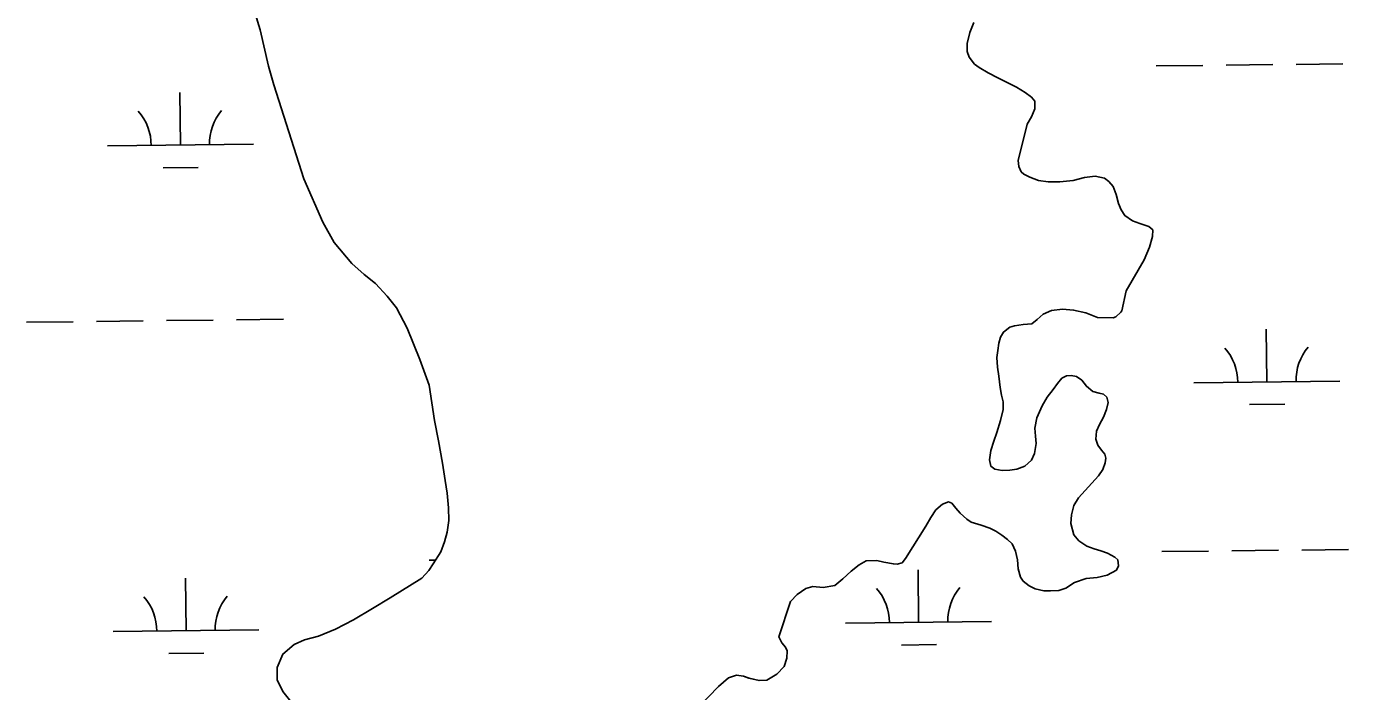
# Model space of a CAD drawing. Extents: x 3683613 to 3738215, y 469626 to 495384.
# Drawn here: x 3717915 to 3718820, y 491511 to 491966 of the extents above; entities that cross this region are included whole.
import ezdxf

# ---------------------------------------------------------------- set-up
doc = ezdxf.new("R2010")
doc.units = 0
doc.layers.add('V-TOPO-SHOR', color=7, linetype='Continuous')
doc.layers.add('V-WETL-SWMP', color=7, linetype='Continuous')

msp = doc.modelspace()

# ---------------------------------------------------------------- linework, layer by layer
at = {"layer": 'V-TOPO-SHOR'}
for points in [[(3718068.65, 491983.37), (3718074.75, 491964), (3718080.35, 491939.03), (3718084.07, 491926.29), (3718104.48, 491861.81), (3718117.53, 491832.06), (3718125.29, 491818.3), (3718137.35, 491803.78), (3718145.99, 491796.27), (3718153.58, 491790.07), (3718161.7, 491781.51), (3718168.12, 491773.48), (3718175.36, 491759.45), (3718183.94, 491738.14), (3718190.42, 491720.47), (3718194.07, 491696.26), (3718196.75, 491682.48), (3718199.57, 491666.99), (3718201.46, 491655.16), (3718202.68, 491646.44), (3718203.77, 491636.42), (3718203.82, 491627.82), (3718202.69, 491619.87), (3718200.91, 491613.22), (3718198.47, 491606.43), (3718193.18, 491598.2), (3718190.21, 491593.5), (3718185.42, 491588.26), (3718163.61, 491574.86), (3718151.67, 491567.5), (3718138.69, 491559.75), (3718126.23, 491553.43), (3718114.66, 491548.55), (3718104.91, 491546.15), (3718098.02, 491542.98), (3718090.25, 491536.3), (3718086.39, 491527.03), (3718086.31, 491518.7), (3718090.13, 491510.65), (3718096.55, 491502.74)], [(3718563.65, 491968.93), (3718560.82, 491962.14), (3718558.91, 491954.57), (3718559.07, 491949.1), (3718560.39, 491945.2), (3718564.07, 491940.4), (3718567.08, 491938.07), (3718573.35, 491934.46), (3718580.01, 491931.11), (3718586.94, 491927.63), (3718592.69, 491924.53), (3718598.7, 491920.92), (3718603.15, 491917.69), (3718605.38, 491915.1), (3718605.4, 491909.88), (3718603.09, 491904.4), (3718600.12, 491899.3), (3718594, 491874.38), (3718594.41, 491870.35), (3718596, 491866.71), (3718597.83, 491865.02), (3718602.01, 491862.96), (3718607.89, 491860.78), (3718614.41, 491859.77), (3718622.35, 491859.69), (3718631.47, 491860.78), (3718639.4, 491862.65), (3718646.56, 491863.73), (3718653.09, 491862.2), (3718655.96, 491860), (3718658.98, 491856.63), (3718660.97, 491851.04), (3718662.69, 491844.93), (3718664.54, 491840.51), (3718667.04, 491836.61), (3718672.14, 491832.99), (3718677.36, 491831.2), (3718683.49, 491829.14), (3718686.24, 491826.82), (3718685.88, 491822.38), (3718683.96, 491815.08), (3718680.23, 491806.33), (3718667.97, 491785.16), (3718664.92, 491771.46), (3718664.27, 491770.41)], [(3718664.27, 491770.41), (3718660.9, 491767.4), (3718658.95, 491766.6), (3718648.14, 491766.94), (3718640.18, 491770.02), (3718631.83, 491771.93), (3718624.27, 491772.67), (3718616.84, 491771.72), (3718611, 491769.08), (3718606.98, 491765.41), (3718603.35, 491762.52), (3718597.35, 491762.1), (3718591.5, 491761.16), (3718588.25, 491760.22), (3718583.83, 491756.81), (3718581.77, 491753.29), (3718580.75, 491749.37), (3718579.87, 491744.15), (3718579.37, 491739.46), (3718579.67, 491732.82), (3718580.61, 491726.57), (3718581.57, 491719.02), (3718582.51, 491713.68), (3718583.58, 491709.13), (3718583.6, 491703.92), (3718581.69, 491696.35), (3718579.26, 491688.13), (3718577.21, 491682.12), (3718575.29, 491675.86), (3718574.28, 491669.47), (3718575.22, 491664.92), (3718577.83, 491662.98), (3718583.05, 491662.09), (3718588.26, 491662.38), (3718592.95, 491662.93), (3718598.54, 491665.04), (3718602.95, 491669.24), (3718605, 491673.81), (3718606.27, 491680.46), (3718605.72, 491685.54), (3718605.3, 491691.14), (3718606.7, 491698.05), (3718610.3, 491706.41), (3718613.78, 491712.29), (3718617.92, 491717.65), (3718620.9, 491721.71), (3718623.87, 491725.37), (3718627.12, 491726.82), (3718630.12, 491727.1), (3718633.77, 491726.47), (3718637.56, 491723.89), (3718640.71, 491719.73), (3718645.03, 491716.24), (3718649.47, 491714.96), (3718652.47, 491714.33), (3718654.56, 491712.38), (3718655.49, 491708.61), (3718654.48, 491703.91), (3718652.29, 491698.56), (3718649.71, 491693.47), (3718647.65, 491689.02), (3718647.16, 491683.42), (3718648.49, 491679.52), (3718650.98, 491676.02), (3718653.34, 491673.16), (3718653.88, 491670.43), (3718653.5, 491667.3), (3718651.97, 491662.73), (3718648.86, 491658.42), (3718635.14, 491643.23), (3718632.04, 491638.13), (3718630.38, 491631.74), (3718629.89, 491625.74), (3718632.15, 491618.07), (3718635.56, 491613.92), (3718640.92, 491610.17), (3718646.01, 491608.37), (3718650.45, 491607.09), (3718655.15, 491605.42), (3718660.11, 491602.72), (3718662.08, 491600.9), (3718662.62, 491596.87), (3718661.21, 491593.73), (3718654.84, 491590.44), (3718648.07, 491588.84), (3718640.39, 491588.15), (3718632.59, 491585.37), (3718626.62, 491581.56), (3718621.68, 491579.97), (3718615.95, 491579.54), (3718611.52, 491579.65), (3718605.64, 491581.05), (3718601.33, 491582.98), (3718597.41, 491586.35), (3718595.44, 491588.94), (3718593.85, 491594.67), (3718593.55, 491600.79), (3718592.08, 491606.9), (3718589.71, 491611.84), (3718586.7, 491614.82), (3718582.77, 491617.79)], [(3718582.77, 491617.79), (3718578.59, 491620.51), (3718574.41, 491622.57), (3718568.67, 491624.62), (3718561.75, 491626.67), (3718558.74, 491628.74), (3718554.16, 491632.88), (3718551.14, 491636.25), (3718548.39, 491639.76), (3718546.17, 491640.52), (3718542.14, 491638.94), (3718537.6, 491635.14), (3718533.98, 491629.77), (3718530.63, 491624.02), (3718516.68, 491601.67), (3718514.35, 491598.79), (3718511.1, 491597.99), (3718508.49, 491598.11), (3718501.97, 491599.24), (3718497.14, 491600.39), (3718489.72, 491600.22), (3718484.91, 491597.45), (3718479.47, 491593), (3718473.76, 491587.75), (3718468.31, 491583.29), (3718460.37, 491581.95), (3718453.33, 491582.69), (3718448.52, 491581.23), (3718442.42, 491577.16), (3718437.89, 491572.31), (3718430.07, 491548.17), (3718432.05, 491544.01), (3718434.41, 491541.03), (3718435.73, 491538.43), (3718435.5, 491533.61), (3718433.57, 491527.86), (3718428.65, 491522.62), (3718421.64, 491518.55), (3718416.43, 491518.13), (3718409.51, 491519.78), (3718405.86, 491521.2), (3718401.04, 491521.95), (3718395.44, 491519.97), (3718388.57, 491514.2), (3718367.97, 491492.98)]]:
    msp.add_lwpolyline(points, dxfattribs=at)
at = {"layer": 'V-WETL-SWMP'}
for p, q in [((3718074.75, 491964), (3718068.65, 491983.37)), ((3718080.35, 491939.03), (3718074.75, 491964)), ((3718560.82, 491962.14), (3718558.91, 491954.57)), ((3718563.65, 491968.93), (3718560.82, 491962.14)), ((3718558.91, 491954.57), (3718559.07, 491949.1)), ((3718559.07, 491949.1), (3718560.39, 491945.2)), ((3718560.39, 491945.2), (3718564.07, 491940.4)), ((3718084.07, 491926.29), (3718080.35, 491939.03)), ((3718564.07, 491940.4), (3718567.08, 491938.07)), ((3718567.08, 491938.07), (3718573.35, 491934.46)), ((3718573.35, 491934.46), (3718580.01, 491931.11)), ((3718688.37, 491939.13), (3718720.37, 491939.5)), ((3718736.37, 491939.69), (3718768.37, 491940.06)), ((3718784.37, 491940.24), (3718816.36, 491940.62)), ((3718104.48, 491861.81), (3718084.07, 491926.29)), ((3718580.01, 491931.11), (3718586.94, 491927.63)), ((3718586.94, 491927.63), (3718592.69, 491924.53)), ((3718592.69, 491924.53), (3718598.7, 491920.92)), ((3718019.99, 491884.92), (3718019.57, 491920.91)), ((3718598.7, 491920.92), (3718603.15, 491917.69)), ((3718603.15, 491917.69), (3718605.37, 491915.09)), ((3718605.4, 491909.88), (3718603.09, 491904.4)), ((3718605.37, 491915.09), (3718605.4, 491909.88)), ((3718600.12, 491899.3), (3718594, 491874.38)), ((3718603.09, 491904.4), (3718600.12, 491899.3)), ((3717969.99, 491884.33), (3718069.98, 491885.5)), ((3718594, 491874.38), (3718594.42, 491870.35)), ((3718594.42, 491870.35), (3718596, 491866.71)), ((3718008.17, 491869.35), (3718032.16, 491869.63)), ((3718117.53, 491832.06), (3718104.48, 491861.81)), ((3718596, 491866.71), (3718597.83, 491865.02)), ((3718597.83, 491865.02), (3718602.01, 491862.96)), ((3718602.01, 491862.96), (3718607.89, 491860.78)), ((3718631.47, 491860.78), (3718639.41, 491862.65)), ((3718639.41, 491862.65), (3718646.56, 491863.73)), ((3718646.56, 491863.73), (3718653.09, 491862.2)), ((3718653.09, 491862.2), (3718655.97, 491860)), ((3718607.89, 491860.78), (3718614.41, 491859.77)), ((3718614.41, 491859.77), (3718622.35, 491859.69)), ((3718622.35, 491859.69), (3718631.47, 491860.78)), ((3718655.97, 491860), (3718658.98, 491856.63)), ((3718658.98, 491856.63), (3718660.97, 491851.04)), ((3718660.97, 491851.04), (3718662.69, 491844.93)), ((3718662.69, 491844.93), (3718664.54, 491840.51)), ((3718664.54, 491840.51), (3718667.04, 491836.61)), ((3718667.04, 491836.61), (3718672.14, 491832.99)), ((3718125.29, 491818.3), (3718117.53, 491832.06)), ((3718672.14, 491832.99), (3718677.36, 491831.2)), ((3718677.36, 491831.2), (3718683.49, 491829.14)), ((3718683.49, 491829.14), (3718686.24, 491826.81)), ((3718686.24, 491826.81), (3718685.88, 491822.38)), ((3718137.35, 491803.78), (3718125.29, 491818.3)), ((3718685.88, 491822.38), (3718683.96, 491815.08)), ((3718683.96, 491815.08), (3718680.23, 491806.33)), ((3718145.99, 491796.27), (3718137.35, 491803.78)), ((3718680.23, 491806.33), (3718667.97, 491785.15)), ((3718153.58, 491790.06), (3718145.99, 491796.27)), ((3718161.7, 491781.51), (3718153.58, 491790.06)), ((3718168.12, 491773.48), (3718161.7, 491781.51)), ((3718667.97, 491785.15), (3718664.92, 491771.46)), ((3718175.36, 491759.45), (3718168.12, 491773.48)), ((3718616.84, 491771.72), (3718611, 491769.08)), ((3718624.27, 491772.67), (3718616.84, 491771.72)), ((3718631.83, 491771.93), (3718624.27, 491772.67)), ((3718640.17, 491770.02), (3718631.83, 491771.93)), ((3718664.92, 491771.46), (3718664.27, 491770.41)), ((3717914.55, 491763.61), (3717946.54, 491763.98)), ((3717962.54, 491764.17), (3717994.54, 491764.54)), ((3718010.54, 491764.73), (3718042.54, 491765.1)), ((3718058.54, 491765.29), (3718090.53, 491765.66)), ((3718597.35, 491762.1), (3718591.5, 491761.15)), ((3718603.35, 491762.52), (3718597.35, 491762.1)), ((3718606.98, 491765.41), (3718603.35, 491762.52)), ((3718611, 491769.08), (3718606.98, 491765.41)), ((3718648.14, 491766.94), (3718640.17, 491770.02)), ((3718658.95, 491766.6), (3718648.14, 491766.94)), ((3718660.9, 491767.4), (3718658.95, 491766.6)), ((3718664.27, 491770.41), (3718660.9, 491767.4)), ((3718183.94, 491738.14), (3718175.36, 491759.45)), ((3718581.77, 491753.28), (3718580.75, 491749.37)), ((3718583.83, 491756.81), (3718581.77, 491753.28)), ((3718588.25, 491760.22), (3718583.83, 491756.81)), ((3718591.5, 491761.15), (3718588.25, 491760.22)), ((3718764.3, 491722.75), (3718763.88, 491758.75)), ((3718579.87, 491744.15), (3718579.37, 491739.46)), ((3718580.75, 491749.37), (3718579.87, 491744.15)), ((3718190.42, 491720.47), (3718183.94, 491738.14)), ((3718579.37, 491739.46), (3718579.67, 491732.82)), ((3718579.67, 491732.82), (3718580.61, 491726.57)), ((3718580.61, 491726.57), (3718581.57, 491719.02)), ((3718620.9, 491721.71), (3718623.87, 491725.37)), ((3718623.87, 491725.37), (3718627.12, 491726.82)), ((3718627.12, 491726.82), (3718630.12, 491727.1)), ((3718630.12, 491727.1), (3718633.77, 491726.47)), ((3718633.77, 491726.47), (3718637.56, 491723.89)), ((3718194.07, 491696.26), (3718190.42, 491720.47)), ((3718581.57, 491719.02), (3718582.51, 491713.68)), ((3718613.78, 491712.29), (3718617.92, 491717.65)), ((3718617.92, 491717.65), (3718620.9, 491721.71)), ((3718637.56, 491723.89), (3718640.71, 491719.73)), ((3718640.71, 491719.73), (3718645.03, 491716.24)), ((3718645.03, 491716.24), (3718649.47, 491714.96)), ((3718714.31, 491722.17), (3718814.3, 491723.33)), ((3718582.51, 491713.68), (3718583.58, 491709.13)), ((3718583.58, 491709.13), (3718583.6, 491703.92)), ((3718610.3, 491706.41), (3718613.78, 491712.29)), ((3718649.47, 491714.96), (3718652.47, 491714.33)), ((3718652.47, 491714.33), (3718654.56, 491712.38)), ((3718655.49, 491708.61), (3718654.48, 491703.91)), ((3718654.56, 491712.38), (3718655.49, 491708.61)), ((3718752.48, 491707.18), (3718776.48, 491707.46)), ((3718583.6, 491703.92), (3718581.69, 491696.35)), ((3718606.7, 491698.05), (3718610.3, 491706.41)), ((3718652.29, 491698.56), (3718649.71, 491693.47)), ((3718654.48, 491703.91), (3718652.29, 491698.56)), ((3718196.75, 491682.48), (3718194.07, 491696.26)), ((3718581.69, 491696.35), (3718579.26, 491688.13)), ((3718605.3, 491691.14), (3718606.7, 491698.05)), ((3718605.72, 491685.54), (3718605.3, 491691.14)), ((3718647.65, 491689.02), (3718647.16, 491683.42)), ((3718649.71, 491693.47), (3718647.65, 491689.02)), ((3718199.57, 491666.99), (3718196.75, 491682.48)), ((3718577.21, 491682.12), (3718575.29, 491675.86)), ((3718579.26, 491688.13), (3718577.21, 491682.12)), ((3718605.01, 491673.81), (3718606.27, 491680.46)), ((3718606.27, 491680.46), (3718605.72, 491685.54)), ((3718647.16, 491683.42), (3718648.49, 491679.52)), ((3718575.29, 491675.86), (3718574.28, 491669.47)), ((3718602.95, 491669.24), (3718605.01, 491673.81)), ((3718648.49, 491679.52), (3718650.98, 491676.01)), ((3718650.98, 491676.01), (3718653.34, 491673.16)), ((3718653.34, 491673.16), (3718653.88, 491670.43)), ((3718201.46, 491655.15), (3718199.57, 491666.99)), ((3718574.28, 491669.47), (3718575.22, 491664.92)), ((3718575.22, 491664.92), (3718577.84, 491662.98)), ((3718577.84, 491662.98), (3718583.05, 491662.09)), ((3718583.05, 491662.09), (3718588.26, 491662.38)), ((3718588.26, 491662.38), (3718592.95, 491662.93)), ((3718592.95, 491662.93), (3718598.54, 491665.04)), ((3718598.54, 491665.04), (3718602.95, 491669.24)), ((3718651.97, 491662.73), (3718648.86, 491658.42)), ((3718653.51, 491667.3), (3718651.97, 491662.73)), ((3718653.88, 491670.43), (3718653.51, 491667.3)), ((3718202.68, 491646.44), (3718201.46, 491655.15)), ((3718648.86, 491658.42), (3718635.14, 491643.23)), ((3718203.78, 491636.41), (3718202.68, 491646.44)), ((3718203.82, 491627.82), (3718203.78, 491636.41)), ((3718537.6, 491635.14), (3718533.98, 491629.77)), ((3718542.14, 491638.94), (3718537.6, 491635.14)), ((3718546.17, 491640.52), (3718542.14, 491638.94)), ((3718548.39, 491639.75), (3718546.17, 491640.52)), ((3718551.14, 491636.25), (3718548.39, 491639.75)), ((3718554.16, 491632.88), (3718551.14, 491636.25)), ((3718632.04, 491638.13), (3718630.38, 491631.74)), ((3718635.14, 491643.23), (3718632.04, 491638.13)), ((3718202.69, 491619.87), (3718203.82, 491627.82)), ((3718533.98, 491629.77), (3718530.63, 491624.02)), ((3718558.74, 491628.74), (3718554.16, 491632.88)), ((3718561.75, 491626.67), (3718558.74, 491628.74)), ((3718568.67, 491624.62), (3718561.75, 491626.67)), ((3718630.38, 491631.74), (3718629.89, 491625.74)), ((3718629.89, 491625.74), (3718632.15, 491618.07)), ((3718200.91, 491613.22), (3718202.69, 491619.87)), ((3718530.63, 491624.02), (3718516.68, 491601.67)), ((3718574.41, 491622.57), (3718568.67, 491624.62)), ((3718578.59, 491620.51), (3718574.41, 491622.57)), ((3718582.77, 491617.8), (3718578.59, 491620.51)), ((3718586.7, 491614.82), (3718582.77, 491617.8)), ((3718632.15, 491618.07), (3718635.56, 491613.92)), ((3718198.47, 491606.43), (3718200.91, 491613.22)), ((3718589.71, 491611.84), (3718586.7, 491614.82)), ((3718592.08, 491606.9), (3718589.71, 491611.84)), ((3718635.56, 491613.92), (3718640.92, 491610.17)), ((3718640.92, 491610.17), (3718646.01, 491608.37)), ((3718646.01, 491608.37), (3718650.45, 491607.09)), ((3718788.24, 491607.59), (3718820.23, 491607.96)), ((3718190.37, 491600.63), (3718194.77, 491600.69)), ((3718193.18, 491598.2), (3718198.47, 491606.43)), ((3718489.72, 491600.22), (3718484.91, 491597.45)), ((3718497.14, 491600.39), (3718489.72, 491600.22)), ((3718501.97, 491599.24), (3718497.14, 491600.39)), ((3718508.49, 491598.11), (3718501.97, 491599.24)), ((3718514.35, 491598.79), (3718511.1, 491597.99)), ((3718516.68, 491601.67), (3718514.35, 491598.79)), ((3718593.55, 491600.79), (3718592.08, 491606.9)), ((3718593.84, 491594.67), (3718593.55, 491600.79)), ((3718650.45, 491607.09), (3718655.15, 491605.42)), ((3718655.15, 491605.42), (3718660.11, 491602.72)), ((3718660.11, 491602.72), (3718662.08, 491600.9)), ((3718662.08, 491600.9), (3718662.62, 491596.87)), ((3718692.24, 491606.47), (3718724.24, 491606.85)), ((3718740.24, 491607.03), (3718772.24, 491607.41)), ((3718185.42, 491588.26), (3718190.21, 491593.5)), ((3718190.21, 491593.5), (3718193.18, 491598.2)), ((3718479.47, 491593), (3718473.76, 491587.75)), ((3718484.91, 491597.45), (3718479.47, 491593)), ((3718511.1, 491597.99), (3718508.49, 491598.11)), ((3718525.73, 491558.1), (3718525.31, 491594.1)), ((3718595.44, 491588.94), (3718593.84, 491594.67)), ((3718654.84, 491590.44), (3718648.07, 491588.84)), ((3718661.21, 491593.73), (3718654.84, 491590.44)), ((3718662.62, 491596.87), (3718661.21, 491593.73)), ((3718023.86, 491552.26), (3718023.44, 491588.26)), ((3718163.61, 491574.86), (3718185.42, 491588.26)), ((3718448.52, 491581.23), (3718442.42, 491577.16)), ((3718453.34, 491582.69), (3718448.52, 491581.23)), ((3718460.38, 491581.95), (3718453.34, 491582.69)), ((3718468.31, 491583.29), (3718460.38, 491581.95)), ((3718473.76, 491587.75), (3718468.31, 491583.29)), ((3718597.41, 491586.35), (3718595.44, 491588.94)), ((3718601.33, 491582.98), (3718597.41, 491586.35)), ((3718605.64, 491581.05), (3718601.33, 491582.98)), ((3718611.52, 491579.65), (3718605.64, 491581.05)), ((3718626.62, 491581.56), (3718621.68, 491579.97)), ((3718632.59, 491585.37), (3718626.62, 491581.56)), ((3718640.39, 491588.15), (3718632.59, 491585.37)), ((3718648.07, 491588.84), (3718640.39, 491588.15)), ((3718151.67, 491567.5), (3718163.61, 491574.86)), ((3718437.89, 491572.31), (3718430.07, 491548.17)), ((3718442.42, 491577.16), (3718437.89, 491572.31)), ((3718615.95, 491579.54), (3718611.52, 491579.65)), ((3718621.68, 491579.97), (3718615.95, 491579.54)), ((3718138.69, 491559.75), (3718151.67, 491567.5)), ((3718114.66, 491548.54), (3718126.23, 491553.43)), ((3718126.23, 491553.43), (3718138.69, 491559.75)), ((3718475.73, 491557.52), (3718575.73, 491558.69)), ((3717973.86, 491551.68), (3718073.85, 491552.85)), ((3718098.02, 491542.98), (3718104.91, 491546.15)), ((3718104.91, 491546.15), (3718114.66, 491548.54)), ((3718430.07, 491548.17), (3718432.05, 491544.01)), ((3718012.04, 491536.69), (3718036.03, 491536.97)), ((3718086.39, 491527.03), (3718090.25, 491536.3)), ((3718090.25, 491536.3), (3718098.02, 491542.98)), ((3718432.05, 491544.01), (3718434.41, 491541.03)), ((3718434.41, 491541.03), (3718435.73, 491538.43)), ((3718435.73, 491538.43), (3718435.5, 491533.61)), ((3718513.91, 491542.53), (3718537.91, 491542.81)), ((3718086.31, 491518.7), (3718086.39, 491527.03)), ((3718433.57, 491527.86), (3718428.65, 491522.62)), ((3718435.5, 491533.61), (3718433.57, 491527.86)), ((3718090.13, 491510.64), (3718086.31, 491518.7)), ((3718395.44, 491519.97), (3718388.57, 491514.2)), ((3718401.04, 491521.95), (3718395.44, 491519.97)), ((3718405.86, 491521.2), (3718401.04, 491521.95)), ((3718409.52, 491519.78), (3718405.86, 491521.2)), ((3718416.43, 491518.13), (3718409.52, 491519.78)), ((3718421.64, 491518.55), (3718416.43, 491518.13)), ((3718428.65, 491522.62), (3718421.64, 491518.55)), ((3718388.57, 491514.2), (3718367.97, 491492.98))]:
    msp.add_line(p, q, dxfattribs=at)
for centre, start, end in [((3717964.74, 491884.75), 359.89486, 41.43852), ((3718075.22, 491886.03), 139.89486, 181.43852), ((3718709.06, 491722.58), 359.89486, 41.43852), ((3718819.54, 491723.87), 139.89486, 181.43852), ((3718470.49, 491557.94), 359.89486, 41.43852), ((3718580.96, 491559.22), 139.89486, 181.43852), ((3717968.61, 491552.1), 359.89486, 41.43852), ((3718079.09, 491553.38), 139.89486, 181.43852)]:
    msp.add_arc(centre, 35.25, start, end, dxfattribs=at)

doc.saveas('drawing.dxf')
